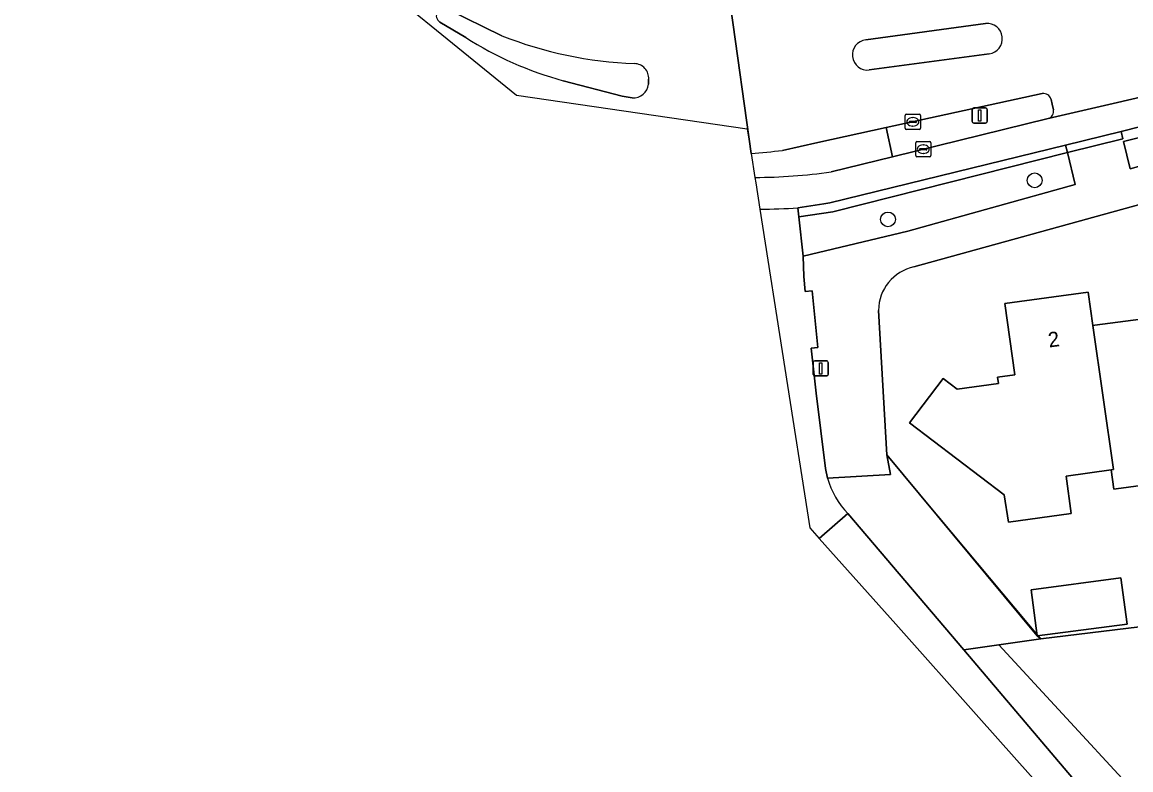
# Model space of a CAD drawing. Extents: x 163426 to 164192, y 380329 to 381641.
# Drawn here: x 163426 to 163499.3, y 380851.3 to 380900.7 of the extents above; entities that cross this region are included whole.
import ezdxf

# ---------------------------------------------------------------- set-up
doc = ezdxf.new("R2010")
doc.units = 0
for name, color, linetype in [('IMGEO_Berm_open', 7, 'Continuous'), ('IMGEO_Boom', 7, 'Continuous'), ('IMGEO_Erf', 7, 'Continuous'), ('IMGEO_Fietspad_gesloten', 7, 'Continuous'), ('IMGEO_Gemengd_bos', 7, 'Continuous'), ('IMGEO_Groenvoorziening', 7, 'Continuous'), ('IMGEO_Hek', 7, 'Continuous'), ('IMGEO_Kolk', 7, 'Continuous'), ('IMGEO_Lichtmast', 7, 'Continuous'), ('IMGEO_Pand', 7, 'Continuous'), ('IMGEO_Pand_nummerreeks', 7, 'Continuous'), ('IMGEO_Rijbaan_lokaal_gesloten', 7, 'Continuous'), ('IMGEO_Rijbaan_lokaal_open', 7, 'Continuous'), ('IMGEO_Verkeerseiland_open', 7, 'Continuous'), ('IMGEO_Voetpad_open', 7, 'Continuous')]:
    doc.layers.add(name, color=color, linetype=linetype)

msp = doc.modelspace()

# ---------------------------------------------------------------- linework, layer by layer
at = {"layer": 'IMGEO_Berm_open'}
for points in [[(163493.49, 380896.003), (163483.166, 380893.747), (163483.589, 380891.82), (163493.877, 380894.347)], [(163494.222, 380894.935), (163494.144, 380895.29), (163494.072, 380895.619)], [(163479.526, 380890.822), (163483.589, 380891.82), (163483.166, 380893.747), (163478.65, 380892.756), (163476.31, 380892.242)], [(163474.237, 380892.044), (163474.486, 380890.451)]]:
    msp.add_lwpolyline(points, dxfattribs=at)
for centre, radius, start, end in [((163493.564, 380895.482), 0.526, 15.10258, 98.06426), ((163493.736, 380894.825), 0.498, 286.41776, 12.77899), ((163471.855, 380927.931), 35.966, 273.79705, 277.11492), ((163471.916, 380927.52), 35.552, 273.74303, 273.74364), ((163474.243, 380928.178), 37.728, 270.36973, 278.0503)]:
    msp.add_arc(centre, radius, start, end, dxfattribs=at)
at = {"layer": 'IMGEO_Boom'}
for centre in [(163492.989, 380890.259), (163483.285, 380887.673)]:
    msp.add_circle(centre, 0.489, dxfattribs=at)
at = {"layer": 'IMGEO_Erf'}
for points in [[(163591.127, 380903.206), (163517.891, 380893.601), (163517.396, 380893.496), (163516.914, 380893.369), (163500, 380888.682), (163485.003, 380884.527)], [(163500, 380870.075), (163498.37, 380869.851), (163498.221, 380869.83), (163498.047, 380871.097), (163495.069, 380870.687), (163495.408, 380868.223), (163491.252, 380867.651), (163490.977, 380869.44), (163484.703, 380874.208), (163486.933, 380877.145), (163487.86, 380876.444), (163490.593, 380876.82), (163490.536, 380877.234), (163491.671, 380877.39), (163491.023, 380882.107), (163496.523, 380882.86), (163496.837, 380880.648), (163496.972, 380880.666), (163500, 380881.076)], [(163482.667, 380881.656), (163483.215, 380872.105), (163493.158, 380860.122), (163493.384, 380859.911), (163586.726, 380871.286)]]:
    msp.add_lwpolyline(points, dxfattribs=at)
msp.add_lwpolyline([(163493.158, 380860.122), (163492.757, 380863.172), (163498.694, 380863.952), (163499.095, 380860.902)], close=True, dxfattribs=at)
msp.add_arc((163485.592, 380881.662), 2.925, 101.60989, 180.1228, dxfattribs=at)
at = {"layer": 'IMGEO_Fietspad_gesloten'}
for points in [[(163715.728, 380914.962), (163682.084, 380914.454), (163682.039, 380914.453), (163667.849, 380914.247), (163641.715, 380914.042), (163613.539, 380913.634), (163595.47, 380912.102), (163586.588, 380911.285), (163562.905, 380908.63), (163550.246, 380906.894), (163542.996, 380905.847), (163538.913, 380905.03), (163527.53, 380902.17), (163513.545, 380898.902), (163493.877, 380894.347), (163483.589, 380891.82), (163479.526, 380890.822)], [(163477.334, 380888.441), (163479.043, 380888.706), (163479.446, 380888.768), (163495.027, 380892.598), (163498.702, 380893.502), (163500, 380893.821), (163504.018, 380894.809), (163507.689, 380895.711), (163512.554, 380896.92), (163516.205, 380897.828), (163522.654, 380899.39), (163526.334, 380900.294), (163531.997, 380901.722), (163535.67, 380902.609), (163540.965, 380903.929), (163544.644, 380904.839), (163545.631, 380905.038), (163546.112, 380905.102), (163564.218, 380907.521), (163584.562, 380909.802), (163592.055, 380910.574), (163601.938, 380911.38), (163611.837, 380911.964)], [(163474.486, 380890.451), (163474.541, 380890.099), (163474.813, 380888.36)]]:
    msp.add_lwpolyline(points, dxfattribs=at)
for centre, radius, start, end in [((163474.243, 380928.178), 37.728, 270.36973, 278.0503), ((163474.975, 380922.055), 33.696, 269.72518, 269.72638), ((163474.989, 380922.156), 33.797, 269.70333, 273.97871)]:
    msp.add_arc(centre, radius, start, end, dxfattribs=at)
at = {"layer": 'IMGEO_Gemengd_bos'}
msp.add_lwpolyline([(163586.726, 380871.286), (163493.384, 380859.911), (163490.614, 380859.521), (163619.82, 380719.408)], dxfattribs=at)
at = {"layer": 'IMGEO_Groenvoorziening'}
for points in [[(163499.291, 380891.012), (163500, 380891.21), (163504.606, 380892.497), (163504.18, 380894.134), (163500, 380893.113), (163498.862, 380892.835)], [(163477.671, 380885.235), (163484.594, 380886.902), (163495.671, 380889.989), (163495.146, 380892.113), (163479.633, 380888.187), (163477.397, 380887.841)]]:
    msp.add_lwpolyline(points, close=True, dxfattribs=at)
for points in [[(163483.215, 380872.105), (163483.463, 380870.795), (163479.288, 380870.557)], [(163480.63, 380868.205), (163488.311, 380859.197), (163490.614, 380859.521), (163493.384, 380859.911), (163493.158, 380860.122), (163483.215, 380872.105)], [(163490.614, 380859.521), (163488.311, 380859.197), (163513.972, 380828.877), (163525.132, 380816.212), (163531.723, 380808.756), (163541.671, 380797.726), (163553.356, 380785.415), (163566.426, 380771.645), (163579.111, 380757.939), (163587.593, 380748.775), (163594.973, 380740.801), (163603.522, 380731.564), (163614.645, 380720.026), (163616.994, 380717.471)], [(163619.266, 380717.321), (163619.82, 380719.408), (163490.614, 380859.521)]]:
    msp.add_lwpolyline(points, dxfattribs=at)
msp.add_arc((163484.691, 380872.081), 5.614, 195.75277, 223.66351, dxfattribs=at)
at = {"layer": 'IMGEO_Hek'}
msp.add_lwpolyline([(163493.384, 380859.911), (163483.215, 380872.105)], dxfattribs=at)
at = {"layer": 'IMGEO_Kolk'}
for p, q in [((163484.427, 380893.705), (163484.427, 380894.557)), ((163484.502, 380894.631), (163485.354, 380894.631)), ((163484.915, 380894.411), (163484.94, 380894.411)), ((163485.428, 380894.557), (163485.428, 380893.705)), ((163484.686, 380894.125), (163484.686, 380894.137)), ((163485.124, 380894.088), (163484.726, 380894.088)), ((163484.729, 380894.174), (163485.127, 380894.174)), ((163484.938, 380893.851), (163484.913, 380893.851)), ((163485.17, 380894.137), (163485.17, 380894.125)), ((163485.354, 380893.631), (163484.502, 380893.631)), ((163485.118, 380891.894), (163485.118, 380892.746)), ((163485.193, 380892.82), (163486.045, 380892.82)), ((163485.377, 380892.314), (163485.377, 380892.326)), ((163485.815, 380892.277), (163485.417, 380892.277)), ((163485.42, 380892.363), (163485.818, 380892.363)), ((163485.606, 380892.6), (163485.631, 380892.6)), ((163485.861, 380892.326), (163485.861, 380892.314)), ((163486.119, 380892.746), (163486.119, 380891.894)), ((163486.045, 380891.82), (163485.193, 380891.82)), ((163485.629, 380892.04), (163485.604, 380892.04))]:
    msp.add_line(p, q, dxfattribs=at)
for points in [[(163484.427, 380893.705), (163484.427, 380894.557)], [(163484.502, 380894.631), (163485.354, 380894.631)], [(163485.428, 380894.557), (163485.428, 380893.705)], [(163485.354, 380893.631), (163484.502, 380893.631)], [(163485.118, 380891.894), (163485.118, 380892.746)], [(163485.193, 380892.82), (163486.045, 380892.82)], [(163486.119, 380892.746), (163486.119, 380891.894)], [(163486.045, 380891.82), (163485.193, 380891.82)]]:
    msp.add_lwpolyline(points, dxfattribs=at)
for centre, radius, start, end in [((163484.504, 380894.555), 0.0765, 91.55205, 178.44795), ((163484.504, 380894.555), 0.0765, 91.55205, 178.44795), ((163485.352, 380894.555), 0.0765, 1.55205, 88.44795), ((163485.352, 380894.555), 0.0765, 1.55205, 88.44795), ((163484.504, 380893.707), 0.0765, 181.55205, 268.44795), ((163484.504, 380893.707), 0.0765, 181.55205, 268.44795), ((163484.726, 380894.134), 0.0403, 85.87752, 175.75265), ((163484.723, 380894.124), 0.0366, 178.93798, 274.71019), ((163485.127, 380894.131), 0.043, 264.86636, 352.45326), ((163485.131, 380894.136), 0.0386, 1.73085, 96.63898), ((163485.352, 380893.707), 0.0765, 271.55205, 358.44795), ((163485.352, 380893.707), 0.0765, 271.55205, 358.44795), ((163485.195, 380892.744), 0.0765, 91.55205, 178.44795), ((163485.195, 380892.744), 0.0765, 91.55205, 178.44795), ((163485.417, 380892.323), 0.0403, 85.87752, 175.75265), ((163485.414, 380892.313), 0.0366, 178.93798, 274.71019), ((163485.818, 380892.32), 0.043, 264.86636, 352.45326), ((163485.822, 380892.325), 0.0386, 1.73085, 96.63898), ((163486.043, 380892.744), 0.0765, 1.55205, 88.44795), ((163486.043, 380892.744), 0.0765, 1.55205, 88.44795), ((163485.195, 380891.896), 0.0765, 181.55205, 268.44795), ((163485.195, 380891.896), 0.0765, 181.55205, 268.44795), ((163486.043, 380891.896), 0.0765, 271.55205, 358.44795), ((163486.043, 380891.896), 0.0765, 271.55205, 358.44795)]:
    msp.add_arc(centre, radius, start, end, dxfattribs=at)
for centre, major_axis, ratio, start_param, end_param in [((163484.914, 380894.131), (-0.387, 0.002), 0.722429, 4.712389, 7.853982), ((163484.939, 380894.131), (-0.39, 0.002), 0.717154, 1.570796, 4.712389), ((163485.605, 380892.32), (-0.387, 0.002), 0.722429, 4.712389, 7.853982), ((163485.63, 380892.32), (-0.39, 0.002), 0.717154, 1.570796, 4.712389)]:
    msp.add_ellipse(centre, major_axis=major_axis, ratio=ratio, start_param=start_param, end_param=end_param, dxfattribs=at)
at = {"layer": 'IMGEO_Lichtmast'}
for p, q in [((163488.853, 380894.153), (163488.853, 380894.953)), ((163488.853, 380894.953), (163488.853, 380894.153)), ((163488.953, 380895.053), (163489.743, 380895.053)), ((163489.743, 380895.053), (163488.953, 380895.053)), ((163489.843, 380894.953), (163489.843, 380894.153)), ((163489.843, 380894.153), (163489.843, 380894.953)), ((163489.743, 380894.053), (163488.953, 380894.053)), ((163488.953, 380894.053), (163489.743, 380894.053)), ((163478.445, 380878.317), (163479.235, 380878.317)), ((163479.235, 380878.317), (163478.445, 380878.317)), ((163478.345, 380877.417), (163478.345, 380878.217)), ((163478.345, 380878.217), (163478.345, 380877.417)), ((163479.335, 380878.217), (163479.335, 380877.417)), ((163479.335, 380877.417), (163479.335, 380878.217)), ((163479.235, 380877.317), (163478.445, 380877.317)), ((163478.445, 380877.317), (163479.235, 380877.317))]:
    msp.add_line(p, q, dxfattribs=at)
for points in [[(163489.273, 380894.928), (163489.423, 380894.928), (163489.423, 380894.178), (163489.273, 380894.178), (163489.273, 380894.928)], [(163478.765, 380878.192), (163478.915, 380878.192), (163478.915, 380877.442), (163478.765, 380877.442), (163478.765, 380878.192)]]:
    msp.add_lwpolyline(points, dxfattribs=at)
for centre, start, end in [((163488.953, 380894.953), 90, 180), ((163488.953, 380894.953), 90, 180), ((163489.743, 380894.953), 0, 90), ((163489.743, 380894.953), 360, 90), ((163488.953, 380894.153), 180, 270), ((163488.953, 380894.153), 180, 270), ((163489.743, 380894.153), 270, 0), ((163489.743, 380894.153), 270, 0), ((163478.445, 380878.217), 90, 180), ((163478.445, 380878.217), 90, 180), ((163479.235, 380878.217), 0, 90), ((163479.235, 380878.217), 360, 90), ((163478.445, 380877.417), 180, 270), ((163478.445, 380877.417), 180, 270), ((163479.235, 380877.417), 270, 0), ((163479.235, 380877.417), 270, 0)]:
    msp.add_arc(centre, 0.1, start, end, dxfattribs=at)
at = {"layer": 'IMGEO_Pand'}
for points in [[(163505.964, 380883.097), (163505.645, 380885.34), (163500.156, 380884.58), (163500.619, 380881.16), (163500, 380881.076), (163496.972, 380880.666), (163496.837, 380880.648), (163498.19, 380871.117), (163498.047, 380871.097), (163498.221, 380869.83), (163498.37, 380869.851), (163500, 380870.075), (163504.544, 380870.701), (163504.206, 380873.155), (163507.175, 380873.563), (163507.318, 380873.583)], [(163496.837, 380880.648), (163496.523, 380882.86), (163491.023, 380882.107), (163491.671, 380877.39), (163490.536, 380877.234), (163490.593, 380876.82), (163487.86, 380876.444), (163486.933, 380877.145), (163484.703, 380874.208), (163490.977, 380869.44), (163491.252, 380867.651), (163495.408, 380868.223), (163495.069, 380870.687), (163498.047, 380871.097), (163498.19, 380871.117)], [(163493.158, 380860.122), (163499.095, 380860.902), (163498.694, 380863.952), (163492.757, 380863.172)]]:
    msp.add_lwpolyline(points, close=True, dxfattribs=at)
at = {"layer": 'IMGEO_Rijbaan_lokaal_gesloten'}
for points in [[(163426.034, 380932.648), (163446.627, 380905.762), (163458.714, 380895.898), (163473.982, 380893.671), (163474.237, 380892.044)], [(163607.459, 380916.901), (163594.29, 380915.88), (163574.895, 380913.939), (163529.367, 380907.811), (163518.508, 380906.15), (163518.238, 380907.701), (163500, 380905.24), (163494.598, 380904.511), (163482.331, 380902.891), (163481.012, 380902.667), (163480.49, 380902.597), (163477.733, 380902.226), (163472.887, 380901.662), (163474.237, 380892.044)], [(163493.877, 380894.347), (163513.545, 380898.902), (163527.53, 380902.17), (163538.913, 380905.03)], [(163474.237, 380892.044), (163472.887, 380901.662), (163471.444, 380901.829), (163469.134, 380902.069), (163465.948, 380902.4)], [(163454.153, 380901.595), (163457.756, 380899.828)], [(163455.367, 380899.704), (163453.661, 380900.727)], [(163481.813, 380899.556), (163489.744, 380900.641)], [(163489.982, 380898.629), (163482.045, 380897.563)], [(163466.371, 380895.722), (163465.706, 380895.82), (163461.809, 380896.851)], [(163467.461, 380896.948), (163467.446, 380896.619)], [(163476.31, 380892.242), (163478.65, 380892.756), (163483.166, 380893.747), (163493.49, 380896.003)], [(163494.072, 380895.619), (163494.144, 380895.29), (163494.222, 380894.935)], [(163579.111, 380757.939), (163566.426, 380771.645), (163553.356, 380785.415), (163541.671, 380797.726), (163531.723, 380808.756), (163525.132, 380816.212), (163513.972, 380828.877), (163488.311, 380859.197), (163480.63, 380868.205), (163478.733, 380866.569), (163483.796, 380860.883), (163489.292, 380854.711), (163544.847, 380792.318), (163638.042, 380692.096)]]:
    msp.add_lwpolyline(points, dxfattribs=at)
for centre, radius, start, end in [((163453.918, 380901.155), 0.499, 61.91166, 238.99746), ((163489.836, 380899.632), 1.013, 278.30344, 95.18893), ((163468.128, 380919.819), 23.822, 237.60865, 254.61665), ((163467.547, 380924.598), 26.635, 248.43141, 267.77875), ((163481.935, 380898.56), 1.003, 97.01302, 276.26653), ((163466.502, 380897.021), 0.962, 355.63896, 89.21627), ((163466.45, 380896.72), 1.001, 265.47364, 354.21086), ((163493.564, 380895.482), 0.526, 15.10258, 98.06426), ((163493.736, 380894.825), 0.498, 286.41776, 12.77899), ((163471.855, 380927.931), 35.966, 273.79705, 277.11492), ((163471.916, 380927.52), 35.552, 273.74303, 273.74364)]:
    msp.add_arc(centre, radius, start, end, dxfattribs=at)
at = {"layer": 'IMGEO_Rijbaan_lokaal_open'}
for points in [[(163474.813, 380888.36), (163478.117, 380867.261), (163478.733, 380866.569)], [(163479.288, 380870.557), (163479.148, 380871.195), (163478.535, 380876.167), (163478.212, 380879.158), (163478.655, 380879.204), (163478.269, 380882.957), (163477.815, 380882.9), (163477.715, 380883.888), (163477.671, 380885.235), (163477.397, 380887.841), (163477.334, 380888.441)], [(163478.733, 380866.569), (163480.63, 380868.205)]]:
    msp.add_lwpolyline(points, dxfattribs=at)
for centre, radius, start, end in [((163474.975, 380922.055), 33.696, 269.72518, 269.72638), ((163474.989, 380922.156), 33.797, 269.70333, 273.97871), ((163484.691, 380872.081), 5.614, 195.75277, 223.66351)]:
    msp.add_arc(centre, radius, start, end, dxfattribs=at)
at = {"layer": 'IMGEO_Verkeerseiland_open'}
for points in [[(163457.756, 380899.828), (163454.153, 380901.595)], [(163453.661, 380900.727), (163455.367, 380899.704)], [(163489.744, 380900.641), (163481.813, 380899.556)], [(163482.045, 380897.563), (163489.982, 380898.629)], [(163461.809, 380896.851), (163465.706, 380895.82), (163466.371, 380895.722)], [(163467.446, 380896.619), (163467.461, 380896.948)]]:
    msp.add_lwpolyline(points, dxfattribs=at)
for centre, radius, start, end in [((163453.918, 380901.155), 0.499, 61.91166, 238.99746), ((163489.836, 380899.632), 1.013, 278.30344, 95.18893), ((163468.128, 380919.819), 23.822, 237.60865, 254.61665), ((163467.547, 380924.598), 26.635, 248.43141, 267.77875), ((163481.935, 380898.56), 1.003, 97.01302, 276.26653), ((163466.502, 380897.021), 0.962, 355.63896, 89.21627), ((163466.45, 380896.72), 1.001, 265.47364, 354.21086)]:
    msp.add_arc(centre, radius, start, end, dxfattribs=at)
at = {"layer": 'IMGEO_Voetpad_open'}
for points in [[(163485.003, 380884.527), (163500, 380888.682), (163516.914, 380893.369), (163517.396, 380893.496), (163517.891, 380893.601), (163591.127, 380903.206)], [(163500, 380893.821), (163498.702, 380893.502), (163498.821, 380893.017), (163495.146, 380892.113), (163495.671, 380889.989), (163484.594, 380886.902), (163477.671, 380885.235), (163477.715, 380883.888), (163477.815, 380882.9), (163478.269, 380882.957), (163478.655, 380879.204), (163478.212, 380879.158), (163478.535, 380876.167), (163479.148, 380871.195), (163479.288, 380870.557), (163483.463, 380870.795), (163483.215, 380872.105), (163482.667, 380881.656)]]:
    msp.add_lwpolyline(points, dxfattribs=at)
for points in [[(163504.606, 380892.497), (163500, 380891.21), (163499.291, 380891.012), (163498.862, 380892.835), (163500, 380893.113), (163504.18, 380894.134)], [(163498.702, 380893.502), (163495.027, 380892.598), (163495.146, 380892.113), (163498.821, 380893.017)], [(163495.146, 380892.113), (163495.027, 380892.598), (163479.446, 380888.768), (163479.043, 380888.706), (163477.334, 380888.441), (163477.397, 380887.841), (163479.633, 380888.187)]]:
    msp.add_lwpolyline(points, close=True, dxfattribs=at)
msp.add_arc((163485.592, 380881.662), 2.925, 101.60989, 180.1228, dxfattribs=at)

# ---------------------------------------------------------------- texts
at = {"layer": 'IMGEO_Pand_nummerreeks'}
msp.add_text('2', height=1, rotation=7.79223, dxfattribs=at).set_placement((163493.943, 380879.195))

doc.saveas('drawing.dxf')
